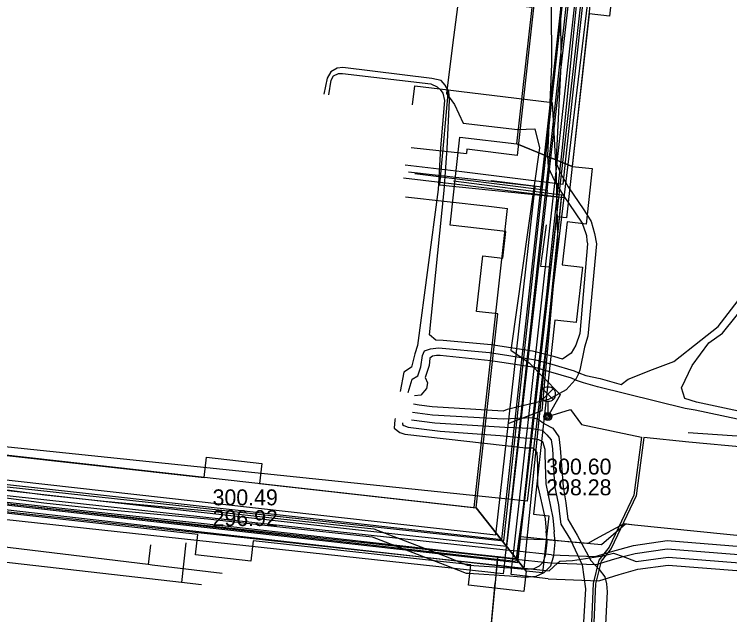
# Model space of a CAD drawing. Extents: x -595540 to -593988, y -1160850 to -1159202.
# Drawn here: x -594240.24 to -594204.35, y -1159535.3 to -1159505.16 of the extents above; entities that cross this region are included whole.
import ezdxf

# ---------------------------------------------------------------- set-up
doc = ezdxf.new("R2010")
doc.units = 0
for name, color, linetype in [('BVK-DESTOVA_trasa sítě', 7, 'Continuous'), ('BVK-SPLASKOVA_popisy', 7, 'Continuous'), ('BVK-SPLASKOVA_trasa sítě', 7, 'Continuous'), ('BVK-VODOVOD_trasa sítě', 7, 'Continuous'), ('BVK-VODOVOD_trasa zrušené sítě', 7, 'Continuous'), ('CETIN_kabel podzemní', 7, 'Continuous'), ('DESTOVA_trasa neprovozované sítě', 7, 'Continuous'), ('DSP-NN-TEPLARNY_kabel', 7, 'Continuous'), ('EON-NN_kabel', 7, 'Continuous'), ('EON-VN_kabel', 7, 'Continuous'), ('PODA_kabel optický', 7, 'Continuous'), ('QUANTCOM_kabel v kolektoru_kabelovodu', 7, 'Continuous'), ('SPLASKOVA_neprovozovaná  trasa sítě', 7, 'Continuous'), ('TEPLARNY-ELEKTRO_kabel', 7, 'Continuous'), ('TEPLARNY-HORKOVODY_trasa sítě', 7, 'Continuous'), ('TEPLARNY-HORKOVODY_trasa sítě obvodem', 7, 'Continuous'), ('TEPLARNY-TEPLOVODY_trasa sítě', 7, 'Continuous'), ('TSB_kabel VO', 7, 'Continuous'), ('TSB_kolektor', 7, 'Continuous'), ('TSB_lampy VO', 7, 'Continuous')]:
    doc.layers.add(name, color=color, linetype=linetype)

msp = doc.modelspace()

# ---------------------------------------------------------------- linework, layer by layer
at = {"layer": 'BVK-DESTOVA_trasa sítě'}
msp.add_lwpolyline([(-594230.842, -1159533.797), (-594231.857, -1159533.681), (-594248.4, -1159531.79), (-594255.384, -1159530.991), (-594258.186, -1159530.671)], dxfattribs=at)
at = {"layer": 'BVK-SPLASKOVA_popisy'}
for p, q in [((-594213.55, -1159527.462), (-594213.55, -1159527.462)), ((-594230.293, -1159529.005), (-594230.293, -1159529.005))]:
    msp.add_line(p, q, dxfattribs=at)
at = {"layer": 'BVK-SPLASKOVA_trasa sítě'}
msp.add_line((-594206.43, -1159526.142), (-594191.238, -1159527.215), dxfattribs=at)
msp.add_lwpolyline([(-594229.808, -1159533.231), (-594233.318, -1159532.806), (-594233.53, -1159532.78), (-594259.239, -1159529.669)], dxfattribs=at)
at = {"layer": 'BVK-VODOVOD_trasa sítě'}
for p, q in [((-594214.81, -1159530.99), (-594214.76, -1159530.62)), ((-594214.85, -1159531.37), (-594214.81, -1159530.99)), ((-594214.85, -1159531.37), (-594214.32, -1159531.42)), ((-594216.45, -1159532.33), (-594215.97, -1159532.38)), ((-594216.016, -1159532.85), (-594215.97, -1159532.38))]:
    msp.add_line(p, q, dxfattribs=at)
for points in [[(-594214.76, -1159530.62), (-594214.72, -1159530.22), (-594214.06, -1159523.99), (-594213.5, -1159519.06), (-594213.38, -1159517.86), (-594212.73, -1159511.85), (-594212.15, -1159505.91), (-594212.02, -1159504.57), (-594211.34, -1159498.62), (-594210.68, -1159492.71), (-594210, -1159486.85), (-594209.53, -1159482.43), (-594209.49, -1159481.99), (-594209.45, -1159481.59)], [(-594213.38, -1159517.86), (-594213.822, -1159517.811), (-594213.77, -1159517.42), (-594213.718, -1159517.078), (-594213.53, -1159515.73)], [(-594302.4, -1159522.81), (-594296.47, -1159523.5), (-594290.52, -1159524.19), (-594284.68, -1159524.85), (-594278.73, -1159525.53), (-594272.79, -1159526.21), (-594266.86, -1159526.81), (-594260.9, -1159527.45), (-594254.95, -1159528.1), (-594248.99, -1159528.74), (-594243.05, -1159529.38), (-594237.1, -1159530.03), (-594231.16, -1159530.67), (-594225.22, -1159531.33), (-594219.26, -1159532.01), (-594216.92, -1159532.28), (-594216.45, -1159532.33)], [(-594212.3, -1159531.63), (-594211.52, -1159531.71), (-594210.77, -1159531.78), (-594209.57, -1159530.73), (-594209.13, -1159530.778)], [(-594209.13, -1159530.778), (-594168.58, -1159534.88), (-594120.81, -1159539.73)], [(-594215.97, -1159532.38), (-594214.98, -1159532.49), (-594214.85, -1159531.37)], [(-594214.32, -1159531.42), (-594212.78, -1159531.58), (-594212.3, -1159531.63)], [(-594216.91, -1159542.2), (-594216.879, -1159541.882), (-594216.06, -1159533.32), (-594216.016, -1159532.85)]]:
    msp.add_lwpolyline(points, dxfattribs=at)
at = {"layer": 'BVK-VODOVOD_trasa zrušené sítě'}
for p, q in [((-594214.91, -1159531.49), (-594214.72, -1159530.19)), ((-594214.91, -1159531.49), (-594214.172, -1159531.511)), ((-594214.172, -1159531.511), (-594213.59, -1159531.52)), ((-594216.01, -1159532.5), (-594216.11, -1159533.69))]:
    msp.add_line(p, q, dxfattribs=at)
for points in [[(-594214.72, -1159530.19), (-594213.22, -1159517.02), (-594209.24, -1159481.96), (-594209.17, -1159481.52)], [(-594347.629, -1159819.215), (-594346.1, -1159803.89), (-594345.04, -1159794.61), (-594342.76, -1159774.51), (-594340.19, -1159751.45), (-594338.17, -1159733.81), (-594334.56, -1159701.77), (-594329.85, -1159660.08), (-594328.73, -1159650.15), (-594326.58, -1159630.34), (-594325.87, -1159618.82), (-594325.758, -1159617.948), (-594323.09, -1159600.08), (-594317.76, -1159552.89), (-594316.59, -1159542.87), (-594314.69, -1159525.89), (-594314.19, -1159521.43), (-594261.93, -1159527.3), (-594216.01, -1159532.5)], [(-594213.59, -1159531.52), (-594211.45, -1159531.71), (-594211.057, -1159531.483), (-594209.643, -1159530.726), (-594209.13, -1159530.778)], [(-594216.01, -1159532.5), (-594215.052, -1159532.603), (-594214.91, -1159531.49)], [(-594216.989, -1159543.028), (-594216.891, -1159542.09), (-594216.11, -1159533.69)]]:
    msp.add_lwpolyline(points, dxfattribs=at)
at = {"layer": 'CETIN_kabel podzemní'}
for points in [[(-594209.25, -1159486.17), (-594212.66, -1159514.35)], [(-594220.27, -1159509.71), (-594220.15, -1159508.75), (-594218.47, -1159508.95)], [(-594218.47, -1159508.95), (-594218.57, -1159510.06), (-594218.76, -1159512.1)], [(-594218.47, -1159508.95), (-594217.93, -1159509.02), (-594215.04, -1159509.37), (-594213.25, -1159509.59), (-594213.06, -1159513.24), (-594212.98, -1159516.4), (-594213.77, -1159525.07), (-594215.48, -1159525.71)], [(-594218.76, -1159512.1), (-594218.9, -1159513.72), (-594212.66, -1159514.35)], [(-594212.66, -1159514.35), (-594214.51, -1159529.59), (-594314.03, -1159519.24), (-594317.22, -1159546.46)]]:
    msp.add_lwpolyline(points, dxfattribs=at)
at = {"layer": 'DESTOVA_trasa neprovozované sítě'}
msp.add_line((-594231.63, -1159531.694), (-594231.857, -1159533.681), dxfattribs=at)
at = {"layer": 'DSP-NN-TEPLARNY_kabel'}
msp.add_lwpolyline([(-594351.131, -1159800.414), (-594346.001, -1159801.029), (-594338.675, -1159739.632), (-594345.151, -1159738.897), (-594344.967, -1159737.331), (-594338.491, -1159738.055), (-594328.306, -1159647.508), (-594332.48, -1159647.023), (-594332.307, -1159645.441), (-594328.14, -1159645.926), (-594322.233, -1159593.421), (-594326.443, -1159592.916), (-594326.275, -1159591.32), (-594322.047, -1159591.823), (-594314.168, -1159521.714), (-594259.932, -1159527.844), (-594259.473, -1159523.419), (-594257.682, -1159523.645), (-594258.077, -1159528.038), (-594214.663, -1159532.983), (-594212.767, -1159514.246), (-594218.201, -1159513.533)], dxfattribs=at)
at = {"layer": 'EON-NN_kabel'}
for points in [[(-594209.347, -1159480.48), (-594209.457, -1159480.973), (-594210.685, -1159485.65), (-594211.095, -1159488.096), (-594212.39, -1159495.531), (-594213.076, -1159499.876), (-594213.326, -1159501.81), (-594213.281, -1159507.658), (-594213.489, -1159512.257), (-594213.449, -1159512.84), (-594213.141, -1159513.516), (-594212.736, -1159514.188), (-594211.741, -1159515.647), (-594211.563, -1159516.165), (-594211.532, -1159516.265)], [(-594208.826, -1159480.514), (-594208.985, -1159481.083), (-594210.203, -1159485.614), (-594210.659, -1159488.189), (-594211.97, -1159495.62), (-594212.578, -1159499.874), (-594212.848, -1159501.911), (-594212.812, -1159507.7), (-594213.044, -1159512.079), (-594213.044, -1159512.664), (-594212.817, -1159513.164), (-594212.453, -1159513.812), (-594211.659, -1159514.978), (-594211.344, -1159515.477)], [(-594211.532, -1159516.265), (-594211.512, -1159516.535), (-594211.488, -1159516.673), (-594211.868, -1159521.189), (-594212.062, -1159521.771), (-594212.304, -1159522.174), (-594212.742, -1159522.471), (-594213.124, -1159522.358), (-594214.247, -1159522.064), (-594216.311, -1159521.746), (-594218.715, -1159521.535), (-594219.091, -1159521.51), (-594219.417, -1159521.241), (-594218.667, -1159514.008), (-594218.52, -1159511.918), (-594218.398, -1159509.462), (-594218.437, -1159509.043), (-594218.631, -1159508.715), (-594218.83, -1159508.488), (-594219.3, -1159508.379), (-594223.75, -1159507.832), (-594224.035, -1159507.871), (-594224.352, -1159508.052), (-594224.548, -1159508.367), (-594224.707, -1159509.17)], [(-594224.461, -1159509.198), (-594224.338, -1159508.465), (-594224.219, -1159508.248), (-594223.982, -1159508.135), (-594223.773, -1159508.134), (-594219.348, -1159508.65), (-594219.024, -1159508.799), (-594218.869, -1159508.929), (-594218.746, -1159509.124), (-594218.661, -1159509.48), (-594218.862, -1159511.866), (-594218.975, -1159513.955), (-594220.017, -1159521.791), (-594220.146, -1159522.204), (-594220.308, -1159522.869), (-594220.701, -1159523.117), (-594220.874, -1159524.088)], [(-594211.344, -1159515.477), (-594211.299, -1159515.56), (-594211.127, -1159516.165), (-594211.036, -1159516.684), (-594211.467, -1159521.319), (-594211.624, -1159521.862), (-594211.864, -1159523.022), (-594211.92, -1159523.163), (-594211.952, -1159523.243), (-594212.043, -1159523.444), (-594212.101, -1159523.507), (-594212.556, -1159524.001), (-594213.434, -1159524.493), (-594214.166, -1159524.679), (-594215.515, -1159524.991), (-594215.709, -1159525.072), (-594219.271, -1159524.869), (-594219.923, -1159524.773), (-594220.218, -1159524.736)], [(-594215.425, -1159522.291), (-594214.088, -1159522.5), (-594213.268, -1159522.719), (-594212.146, -1159523.056), (-594211.965, -1159523.146), (-594211.92, -1159523.163), (-594211.568, -1159523.294), (-594210.846, -1159523.442), (-594209.792, -1159523.743), (-594209.433, -1159523.481), (-594208.222, -1159522.988), (-594207.156, -1159522.595), (-594205.789, -1159521.508), (-594204.926, -1159520.838), (-594203.761, -1159519.307), (-594203.541, -1159518.361), (-594203.328, -1159517.432)], [(-594203.899, -1159525.078), (-594206.004, -1159524.632), (-594206.59, -1159524.451), (-594206.766, -1159523.912), (-594206.234, -1159522.79), (-594205.386, -1159521.647), (-594204.714, -1159521.172), (-594203.395, -1159519.539)], [(-594220.486, -1159524.137), (-594220.279, -1159523.481), (-594220, -1159523.307), (-594219.837, -1159522.851), (-594219.762, -1159522.281), (-594219.661, -1159522.057), (-594219.362, -1159521.948), (-594218.96, -1159521.909), (-594216.39, -1159522.14), (-594215.425, -1159522.291)], [(-594203.959, -1159525.474), (-594206.076, -1159525.026), (-594206.588, -1159524.948), (-594210.981, -1159523.862), (-594211.673, -1159523.662), (-594212.031, -1159523.54), (-594212.101, -1159523.507), (-594212.291, -1159523.419), (-594213.327, -1159523.117), (-594214.126, -1159522.888), (-594216.334, -1159522.554), (-594218.879, -1159522.284), (-594219.05, -1159522.293), (-594219.262, -1159522.317), (-594219.384, -1159522.415), (-594219.425, -1159522.79), (-594219.621, -1159523.394), (-594219.516, -1159523.663), (-594219.565, -1159523.937), (-594219.844, -1159524.279), (-594220.164, -1159524.311)], [(-594220.267, -1159525.131), (-594219.257, -1159525.266), (-594215.706, -1159525.471), (-594214.237, -1159525.4), (-594213.963, -1159525.485), (-594213.63, -1159525.713), (-594213.215, -1159525.938), (-594212.92, -1159526.361), (-594212.859, -1159526.931), (-594212.708, -1159528.882), (-594212.564, -1159529.684), (-594212.461, -1159530.503), (-594212.001, -1159531.304), (-594211.309, -1159532.573), (-594210.893, -1159533.024), (-594210.607, -1159533.389), (-594210.529, -1159533.752), (-594210.493, -1159534.142), (-594210.859, -1159541.351)], [(-594221.127, -1159525.454), (-594221.151, -1159525.51), (-594221.19, -1159525.931), (-594220.892, -1159526.155), (-594220.652, -1159526.242), (-594214.568, -1159526.922), (-594214.226, -1159526.924), (-594214.028, -1159527.147), (-594213.992, -1159527.806), (-594213.987, -1159528.779), (-594213.612, -1159530.49), (-594213.554, -1159531.101)], [(-594220.764, -1159525.665), (-594220.771, -1159525.745), (-594220.699, -1159525.799), (-594220.485, -1159525.877), (-594218.871, -1159526.086), (-594215.866, -1159526.295), (-594214.667, -1159526.418), (-594214.308, -1159526.434), (-594213.933, -1159526.499), (-594213.839, -1159526.549), (-594213.742, -1159526.598), (-594213.625, -1159526.99), (-594213.625, -1159527.178), (-594213.62, -1159527.264), (-594213.575, -1159528.734), (-594213.216, -1159530.434), (-594213.149, -1159531.143)], [(-594220.316, -1159525.522), (-594219.148, -1159525.669), (-594215.636, -1159525.889), (-594214.324, -1159525.928), (-594213.968, -1159525.998), (-594213.758, -1159526.031), (-594213.523, -1159526.268), (-594213.306, -1159526.519), (-594213.245, -1159526.966), (-594213.141, -1159528.82), (-594212.935, -1159529.788), (-594212.893, -1159530.225), (-594212.811, -1159530.754), (-594212.334, -1159531.54), (-594211.75, -1159532.799), (-594211.583, -1159533.99), (-594211.983, -1159540.668)], [(-594243.156, -1159528.7), (-594238.719, -1159529.279), (-594235.741, -1159529.603), (-594230.494, -1159530.088), (-594226.873, -1159530.484), (-594222.2, -1159530.989), (-594218.49, -1159532.415), (-594217.515, -1159532.81), (-594217.458, -1159532.805), (-594215.366, -1159532.945), (-594214.629, -1159533.008), (-594214.162, -1159532.971), (-594213.888, -1159532.848), (-594213.681, -1159532.634), (-594213.563, -1159532.244), (-594213.502, -1159531.659), (-594213.554, -1159531.101)], [(-594243.21, -1159529.096), (-594238.767, -1159529.677), (-594235.781, -1159530.001), (-594230.534, -1159530.486), (-594226.917, -1159530.882), (-594222.294, -1159531.381), (-594218.636, -1159532.787), (-594217.575, -1159533.218), (-594217.454, -1159533.207), (-594215.396, -1159533.343), (-594214.631, -1159533.41), (-594214.06, -1159533.365), (-594213.654, -1159533.18), (-594213.327, -1159532.842), (-594213.169, -1159532.324), (-594213.1, -1159531.661), (-594213.149, -1159531.143)]]:
    msp.add_lwpolyline(points, dxfattribs=at)
at = {"layer": 'EON-VN_kabel'}
for points in [[(-594210.956, -1159480.374), (-594210.243, -1159483.693), (-594215.579, -1159532.048), (-594215.623, -1159532.445), (-594215.667, -1159532.843), (-594215.711, -1159533.242), (-594314.268, -1159522.512), (-594336.861, -1159717.757), (-594334.759, -1159718.001)], [(-594213.453, -1159533.487), (-594215.314, -1159533.285), (-594215.27, -1159532.886), (-594215.225, -1159532.489), (-594215.181, -1159532.091), (-594209.777, -1159483.635), (-594210.403, -1159480.41)], [(-594213.283, -1159532.298), (-594215.181, -1159532.091), (-594215.579, -1159532.048), (-594294.682, -1159523.437), (-594295.08, -1159523.394), (-594315.325, -1159521.19), (-594328.336, -1159633.645), (-594372.937, -1159628.643)], [(-594294.456, -1159521.365), (-594294.682, -1159523.437), (-594294.726, -1159523.835), (-594294.769, -1159524.233), (-594215.667, -1159532.843), (-594215.27, -1159532.886), (-594213.396, -1159533.09)], [(-594430.019, -1159808.018), (-594430.296, -1159810.807), (-594349.761, -1159818.806), (-594349.363, -1159818.846), (-594314.972, -1159521.631), (-594295.124, -1159523.792), (-594294.726, -1159523.835), (-594215.623, -1159532.445), (-594215.225, -1159532.489), (-594213.34, -1159532.694)], [(-594213.283, -1159532.298), (-594211.092, -1159532.373), (-594210.215, -1159532.104), (-594209.165, -1159531.824), (-594207.49, -1159531.579), (-594200.063, -1159532.172)], [(-594213.34, -1159532.694), (-594212.984, -1159532.706), (-594211.039, -1159532.775), (-594210.105, -1159532.489), (-594209.695, -1159532.379), (-594209.084, -1159532.216), (-594207.477, -1159531.981), (-594200.108, -1159532.57)], [(-594210.71, -1159532.34), (-594210.18, -1159532.2), (-594209.695, -1159532.379), (-594209.04, -1159532.621), (-594207.44, -1159532.408), (-594200.056, -1159532.989)], [(-594213.396, -1159533.09), (-594212.984, -1159532.706), (-594212.87, -1159532.6), (-594212.23, -1159532.57)], [(-594212.23, -1159532.57), (-594210.71, -1159532.34)], [(-594213.453, -1159533.487), (-594210.92, -1159533.598), (-594209.895, -1159533.276), (-594208.959, -1159533.014), (-594207.429, -1159532.81), (-594200.105, -1159533.386)]]:
    msp.add_lwpolyline(points, dxfattribs=at)
at = {"layer": 'PODA_kabel optický'}
msp.add_lwpolyline([(-594318.434, -1159548.816), (-594315.379, -1159520.742), (-594215.676, -1159531.591), (-594210.668, -1159485.629)], dxfattribs=at)
at = {"layer": 'QUANTCOM_kabel v kolektoru_kabelovodu'}
msp.add_lwpolyline([(-594331.122, -1159663.806), (-594315.174, -1159520.461), (-594215.787, -1159531.518), (-594210.683, -1159485.641), (-594236.722, -1159482.744)], dxfattribs=at)
at = {"layer": 'SPLASKOVA_neprovozovaná  trasa sítě'}
msp.add_line((-594233.41, -1159531.788), (-594233.53, -1159532.78), dxfattribs=at)
at = {"layer": 'TEPLARNY-ELEKTRO_kabel'}
for points in [[(-594220.623, -1159512.711), (-594217.789, -1159513.044), (-594212.702, -1159513.692), (-594212.516, -1159511.966), (-594209.701, -1159486.381), (-594245.137, -1159482.489), (-594245.058, -1159481.642), (-594249.216, -1159481.181), (-594249.772, -1159486.36), (-594253.867, -1159485.866), (-594253.644, -1159484.001), (-594257.121, -1159483.642)], [(-594299.943, -1159547.407), (-594299.976, -1159547.732), (-594311.458, -1159546.476), (-594311.757, -1159549.286), (-594314.939, -1159548.608), (-594317.166, -1159548.353), (-594314.168, -1159521.714), (-594259.932, -1159527.844), (-594259.473, -1159523.419), (-594257.682, -1159523.645), (-594258.077, -1159528.038), (-594214.663, -1159532.983), (-594212.782, -1159514.356), (-594217.758, -1159513.731), (-594220.718, -1159513.382)]]:
    msp.add_lwpolyline(points, dxfattribs=at)
at = {"layer": 'TEPLARNY-HORKOVODY_trasa sítě'}
for p, q in [((-594216.297, -1159513.553), (-594220.466, -1159513.084)), ((-594214.106, -1159513.799), (-594216.297, -1159513.553))]:
    msp.add_line(p, q, dxfattribs=at)
for points in [[(-594216.297, -1159513.553), (-594216.291, -1159513.496), (-594213.773, -1159513.813), (-594210.71, -1159486.016), (-594235.09, -1159483.383)], [(-594252.274, -1159527.217), (-594216.073, -1159531.289), (-594214.106, -1159513.799)]]:
    msp.add_lwpolyline(points, dxfattribs=at)
at = {"layer": 'TEPLARNY-HORKOVODY_trasa sítě obvodem'}
for p, q in [((-594220.326, -1159511.842), (-594217.555, -1159512.153)), ((-594220.606, -1159514.326), (-594216.436, -1159514.795)), ((-594216.436, -1159514.795), (-594215.488, -1159514.902))]:
    msp.add_line(p, q, dxfattribs=at)
for points in [[(-594234.94, -1159481.991), (-594209.165, -1159484.775), (-594212.538, -1159515.379), (-594213.019, -1159515.319)], [(-594235.24, -1159484.775), (-594212.256, -1159487.257), (-594215.009, -1159512.246), (-594217.532, -1159511.929), (-594217.555, -1159512.153)], [(-594252.134, -1159525.975), (-594217.175, -1159529.907), (-594215.488, -1159514.902)], [(-594252.414, -1159528.459), (-594214.971, -1159532.671), (-594213.019, -1159515.319)]]:
    msp.add_lwpolyline(points, dxfattribs=at)
at = {"layer": 'TEPLARNY-TEPLOVODY_trasa sítě'}
msp.add_line((-594220.149, -1159513.15), (-594213.497, -1159513.992), dxfattribs=at)
for points in [[(-594213.497, -1159513.992), (-594212.41, -1159504.464), (-594210.281, -1159485.813), (-594235.074, -1159482.839)], [(-594213.497, -1159513.992), (-594215.539, -1159531.879), (-594223.868, -1159530.944), (-594257.082, -1159527.217), (-594256.652, -1159523.235), (-594260.112, -1159522.828), (-594260.542, -1159526.81), (-594292.031, -1159523.302), (-594314.697, -1159520.778), (-594317.524, -1159545.772), (-594317.944, -1159549.486)]]:
    msp.add_lwpolyline(points, dxfattribs=at)
at = {"layer": 'TSB_kabel VO'}
for points in [[(-594217.62, -1159501.82), (-594218.26, -1159506.71), (-594218.56, -1159509.13), (-594218.16, -1159509.69), (-594217.72, -1159510.63), (-594214.99, -1159510.94), (-594214.13, -1159510.91), (-594213.89, -1159511.86), (-594215.33, -1159522.02), (-594214.42, -1159522.63), (-594212.92, -1159524.18), (-594212.859, -1159524.264), (-594213.47, -1159525.35), (-594212.336, -1159524.991), (-594211.79, -1159525.75), (-594208.769, -1159526.388), (-594209.158, -1159529.293), (-594210.401, -1159531.908), (-594210.905, -1159532.553), (-594211.2, -1159533.721), (-594211.51, -1159541.107)], [(-594203.51, -1159526.91), (-594206.4, -1159526.64), (-594208.65, -1159526.406), (-594209.042, -1159529.327), (-594210.299, -1159531.972), (-594210.795, -1159532.607), (-594211.08, -1159533.739), (-594211.39, -1159541.113), (-594211.45, -1159542.095), (-594212.292, -1159550.967), (-594212.663, -1159551.338), (-594213.78, -1159550.8), (-594218.06, -1159550.24), (-594222.5, -1159549.56), (-594222.773, -1159549.233), (-594223.221, -1159548.652), (-594224.217, -1159548.154), (-594224.364, -1159548.154), (-594224.417, -1159548.557)]]:
    msp.add_lwpolyline(points, dxfattribs=at)
at = {"layer": 'TSB_kolektor'}
for points in [[(-594215.026, -1159511.655), (-594214.265, -1159504.822), (-594215.288, -1159504.707), (-594214.977, -1159501.925), (-594213.956, -1159502.039), (-594212.273, -1159486.913), (-594211.955, -1159484.051), (-594211.532, -1159480.209), (-594208.691, -1159480.499), (-594209.251, -1159485.801), (-594211.094, -1159502.359), (-594210.071, -1159502.474), (-594210.383, -1159505.257), (-594211.403, -1159505.142), (-594212.254, -1159512.791)], [(-594217.059, -1159529.928), (-594215.976, -1159520.193), (-594217.047, -1159520.073), (-594216.736, -1159517.29), (-594215.727, -1159517.403), (-594215.576, -1159516.061), (-594218.38, -1159515.747), (-594217.886, -1159511.335), (-594215.026, -1159511.655), (-594212.254, -1159512.791), (-594211.24, -1159512.904), (-594211.551, -1159515.687), (-594212.504, -1159515.58), (-594212.746, -1159517.737), (-594211.736, -1159517.85), (-594212.048, -1159520.632), (-594213.114, -1159520.513), (-594214.196, -1159530.246), (-594213.421, -1159530.333), (-594213.74, -1159533.195), (-594214.556, -1159533.104)]]:
    msp.add_lwpolyline(points, close=True, dxfattribs=at)
msp.add_lwpolyline([(-594252.044, -1159526.035), (-594230.713, -1159528.409), (-594230.599, -1159527.386), (-594227.816, -1159527.698), (-594227.931, -1159528.718), (-594217.059, -1159529.928), (-594214.556, -1159533.104), (-594214.67, -1159534.127), (-594217.453, -1159533.815), (-594217.339, -1159532.795), (-594228.251, -1159531.58), (-594228.366, -1159532.603), (-594231.148, -1159532.292), (-594231.034, -1159531.271), (-594288.259, -1159524.918)], dxfattribs=at)
at = {"layer": 'TSB_lampy VO'}
for p, q in [((-594213.735, -1159524.49), (-594213.205, -1159523.96)), ((-594213.735, -1159523.96), (-594213.205, -1159524.49)), ((-594213.735, -1159524.49), (-594213.205, -1159523.96)), ((-594213.735, -1159523.96), (-594213.205, -1159524.49)), ((-594213.47, -1159524.6), (-594213.47, -1159525.35)), ((-594213.47, -1159524.6), (-594213.47, -1159525.35))]:
    msp.add_line(p, q, dxfattribs=at)
for centre, radius in [((-594213.47, -1159524.225), 0.375), ((-594213.47, -1159524.225), 0.375), ((-594213.47, -1159525.35), 0.2), ((-594213.47, -1159525.35), 0.2), ((-594213.47, -1159525.35), 0.145), ((-594213.47, -1159525.35), 0.145), ((-594213.47, -1159525.35), 0.0876), ((-594213.47, -1159525.35), 0.0876)]:
    msp.add_circle(centre, radius, dxfattribs=at)

# ---------------------------------------------------------------- texts
at = {"layer": 'BVK-SPLASKOVA_popisy'}
for s, p in [('300.60', (-594213.55, -1159528.262)), ('298.28', (-594213.55, -1159529.302)), ('300.49', (-594230.293, -1159529.805)), ('296.92', (-594230.293, -1159530.845))]:
    msp.add_text(s, height=0.8, dxfattribs=at).set_placement(p)

doc.saveas('drawing.dxf')
